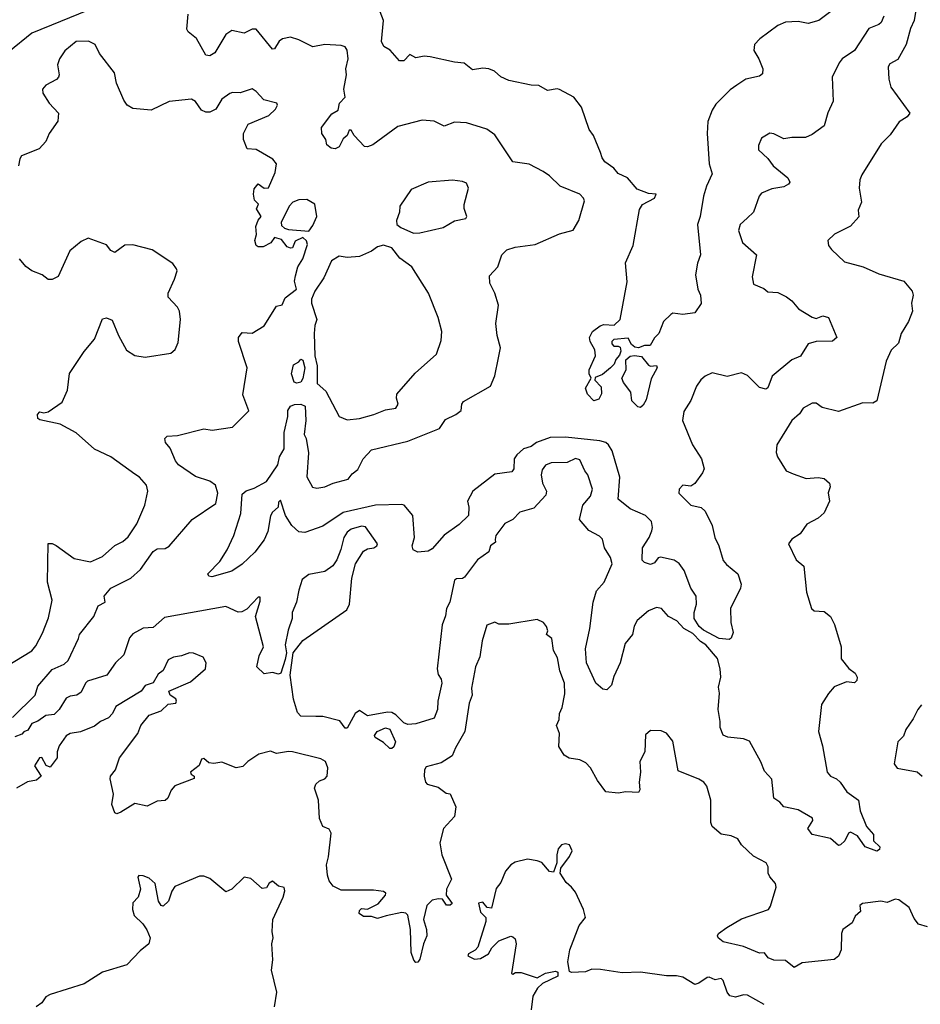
# Model space of a CAD drawing. Extents: x 1690054 to 1842981, y 782881 to 914114.
# Tile 360 of 656: x 1757845 to 1762300, y 843745 to 848618. Entities that reach past the tile are written whole.
import ezdxf

# ---------------------------------------------------------------- set-up
doc = ezdxf.new("R2010")
doc.units = 0

msp = doc.modelspace()

# ---------------------------------------------------------------- linework, layer by layer
at = {"layer": '0CON10XD'}
for points in [[(1761965, 848741.5), (1761797.5, 848615), (1761745, 848598.8), (1761695, 848609.2), (1761633.7, 848606.3), (1761595, 848589.4), (1761505.7, 848524.3), (1761480, 848495), (1761476, 848466), (1761501.1, 848425), (1761520, 848375), (1761519.5, 848350.5), (1761505, 848338.8), (1761436.3, 848323.7), (1761392, 848295), (1761359.2, 848270.8), (1761288.9, 848201.1), (1761269.7, 848170.3), (1761249.2, 848115), (1761245.9, 848055.9), (1761255.8, 847905), (1761270, 847855), (1761242.5, 847795), (1761227.5, 847745), (1761211.1, 847645), (1761198.2, 847605), (1761212.5, 847455), (1761197.1, 847412.9), (1761187.8, 847355), (1761199.2, 847285), (1761212.5, 847255), (1761215.8, 847214.2), (1761185, 847167.5), (1761125, 847158.8), (1761075, 847166.7), (1761065, 847160), (1761030, 847125), (1761005.8, 847065), (1760985.5, 847044.5), (1760963.3, 847006.7), (1760935.8, 847005.8), (1760905, 846994), (1760886.9, 846996.9), (1760871.1, 847011.1), (1760855, 847042.5), (1760784, 847036), (1760773.3, 847025), (1760773.6, 847013.6), (1760783, 847003), (1760805, 847003.3), (1760815, 846997.5), (1760818.3, 846978.3), (1760812, 846958), (1760793.9, 846936.1), (1760786.1, 846913.9), (1760767.5, 846895), (1760728.3, 846861.7), (1760691.7, 846848.3), (1760690, 846835), (1760721.7, 846801.7), (1760723, 846767), (1760709.5, 846740.5), (1760685, 846732.5), (1760653.8, 846765), (1760643.8, 846795), (1760672.5, 846845), (1760662.5, 846865), (1760662.5, 846885), (1760692.5, 846955), (1760690, 846985), (1760666.7, 847025), (1760663.8, 847045), (1760677.5, 847075), (1760716.4, 847103.6), (1760735, 847110), (1760785, 847106.2), (1760815.7, 847134.3), (1760849.7, 847320.3), (1760841.2, 847415), (1760879.1, 847500.9), (1760910.3, 847679.7), (1760925.9, 847704.1), (1760985, 847734.3), (1760992.5, 847755), (1760955, 847758.8), (1760899.5, 847779.5), (1760851.2, 847835), (1760805, 847857.5), (1760784.2, 847884.2), (1760740, 847915), (1760725.7, 847935), (1760718.3, 847961.7), (1760682.4, 848045), (1760662.5, 848075), (1760623.1, 848185), (1760585.5, 848235.5), (1760515, 848272.5), (1760504.2, 848275.8), (1760455, 848267.5), (1760412.7, 848292.7), (1760375, 848294.3), (1760265, 848317.8), (1760225, 848335.6), (1760194.1, 848364.1), (1760165, 848374.7), (1760135, 848378.7), (1760085, 848370.6), (1760042.7, 848402.7), (1759995, 848407.7), (1759875.2, 848435.2), (1759845, 848437.3), (1759805, 848430), (1759775, 848446), (1759745, 848414), (1759724.2, 848414.2), (1759677.6, 848467.6), (1759646.1, 848486.1), (1759635, 848510), (1759644.3, 848615), (1759619, 848679)], [(1758233.8, 848685), (1757905, 848551.8), (1757791.4, 848458.6)], [(1760400.7, 846525), (1760375, 846506), (1760337.1, 846495), (1760303.8, 846465), (1760290.7, 846445), (1760288.5, 846395), (1760279.1, 846380.9), (1760195, 846368.7), (1760086.9, 846285), (1760060.4, 846235), (1760067.3, 846205), (1760064.2, 846165), (1760019.2, 846120.8), (1759945, 846067.5), (1759885, 845999.2), (1759865, 845988.1), (1759815, 845983), (1759791.1, 845995), (1759785.9, 846015), (1759798.2, 846055), (1759790, 846165), (1759746.2, 846215), (1759735, 846218.8), (1759605, 846215.7), (1759445, 846179), (1759345, 846111.2), (1759255, 846080.6), (1759225, 846084.2), (1759190.8, 846115), (1759160, 846165), (1759135, 846240), (1759125, 846230), (1759123.3, 846205), (1759095, 846181.2), (1759085, 846163.3), (1759073, 846085), (1759055, 846044.5), (1759007.4, 845982.6), (1758945, 845923.8), (1758895, 845888.9), (1758795, 845861.5), (1758780, 845865), (1758775.8, 845875), (1758835, 845937.5), (1758871.9, 845995), (1758904.5, 846065.5), (1758938.2, 846175), (1758945, 846270), (1758965, 846286.7), (1759005, 846300), (1759065, 846332.5), (1759121.2, 846415), (1759130, 846455), (1759152.5, 846495), (1759153.5, 846575), (1759171.6, 846655), (1759171, 846685), (1759183.7, 846706.3), (1759205, 846714.7), (1759235.2, 846715.2), (1759256.9, 846705), (1759260.2, 846635), (1759251.5, 846565), (1759262.2, 846545), (1759272.9, 846475), (1759265.8, 846355.8), (1759294.1, 846304.1), (1759315, 846299.4), (1759355, 846306.4), (1759395.4, 846324.6), (1759470.3, 846345), (1759489.3, 846370.7), (1759517.8, 846392.2), (1759544.7, 846445.3), (1759585, 846490), (1759765, 846531.8), (1759921.2, 846595), (1759950.9, 846639.1), (1760002.9, 846665), (1760028, 846685), (1760032, 846715), (1760040.9, 846729.1), (1760174, 846805), (1760196, 846855), (1760214, 846945), (1760222.5, 846995), (1760206.7, 847055), (1760200.6, 847115), (1760212.5, 847205), (1760195.8, 847265), (1760170.8, 847315), (1760169.3, 847350.7), (1760210, 847395), (1760230, 847455), (1760255, 847478.9), (1760295, 847492.2), (1760395, 847505.8), (1760515, 847558.5), (1760583.3, 847576.7), (1760610, 847625), (1760638.3, 847721.7), (1760634.3, 847735), (1760616, 847755), (1760518.8, 847795), (1760466.4, 847846.4), (1760435, 847867.5), (1760365, 847903.8), (1760285, 847914.3), (1760195, 848048), (1760156.4, 848076.4), (1760055, 848108.1), (1759995, 848110.6), (1759945, 848091.5), (1759895, 848115.7), (1759835, 848121.4), (1759715, 848090), (1759591.7, 847998.3), (1759565, 847988.6), (1759550.3, 847990.3), (1759499.2, 848045), (1759485, 848072), (1759475, 848071.2), (1759464.4, 848045.6), (1759445, 848029.4), (1759425, 847989.2), (1759405, 847978.6), (1759385, 847983.1), (1759365, 847998.8), (1759360, 848025), (1759339, 848055), (1759337.1, 848085), (1759388.3, 848151.7), (1759419.8, 848170.2), (1759427.4, 848205), (1759455.6, 848235), (1759449, 848275), (1759461.5, 848345), (1759457.7, 848375), (1759469.8, 848425), (1759465, 848467.1), (1759455, 848483.3), (1759435, 848490.5), (1759355, 848495.6), (1759294.5, 848484.5), (1759225, 848518.6), (1759185, 848531.4), (1759145.6, 848524.4), (1759128.3, 848511.7), (1759105.7, 848474.3), (1759095, 848472.5), (1759015, 848572), (1758995, 848572), (1758955, 848552.5), (1758895, 848564.3), (1758865, 848544.3), (1758810.9, 848455), (1758785, 848440), (1758765, 848442.9), (1758719.2, 848525), (1758677.9, 848557.9), (1758672.2, 848572.2), (1758678.8, 848645)], [(1762279.4, 848675), (1762269.4, 848615), (1762250.8, 848575), (1762230, 848495), (1762187.9, 848422.1), (1762149.5, 848400.5), (1762141.2, 848385), (1762143.9, 848323.9), (1762154.1, 848284.1), (1762247.5, 848155), (1762235, 848137.5), (1762195, 848113.3), (1762151.3, 848048.7), (1762106.6, 848003.4), (1762009.7, 847850.3), (1762000, 847825), (1761997.5, 847785), (1762009.2, 847715), (1761993.1, 847675), (1761995, 847642.5), (1761955, 847596.2), (1761875, 847556.2), (1761842.5, 847525), (1761845, 847500), (1761860.8, 847480.8), (1761925, 847420), (1762017.5, 847395), (1762095, 847360.8), (1762218.8, 847325), (1762258.8, 847275), (1762263.8, 847255), (1762256.2, 847215), (1762261.2, 847175), (1762242, 847125), (1762204.6, 847065.4), (1762192.1, 847017.9), (1762155, 846982), (1762131.4, 846928.6), (1762085, 846732), (1762065, 846721.2), (1762015, 846722), (1761895, 846678.8), (1761815, 846698.8), (1761785, 846720), (1761765, 846720), (1761720, 846695), (1761701.7, 846668.3), (1761663.8, 846635), (1761590, 846515), (1761586.4, 846476.4), (1761594.1, 846454.1), (1761636.7, 846385), (1761670.8, 846370.8)], [(1762118.7, 848635), (1762106.1, 848603.9), (1762095, 848593.8), (1762045.6, 848575), (1761974, 848466), (1761913.5, 848425), (1761898.8, 848405), (1761864.3, 848334.3), (1761868.6, 848215), (1761843, 848157), (1761825, 848093.3), (1761765, 848050), (1761732.5, 848035), (1761665, 848035.6), (1761625, 848029.2), (1761575, 848053.8), (1761555, 848056), (1761515, 848032.5), (1761498.8, 847995), (1761498.8, 847975), (1761545, 847931.2), (1761572.5, 847895), (1761644.3, 847835), (1761654, 847815), (1761648, 847805), (1761625, 847791.8), (1761565, 847780.5), (1761515, 847759.2), (1761502.9, 847745), (1761474.2, 847665), (1761443.3, 847636.7), (1761409.4, 847605), (1761400, 847575), (1761420.9, 847515), (1761488.9, 847455), (1761468.8, 847345), (1761475, 847310), (1761525, 847288.2), (1761545, 847270.8), (1761595, 847267.9), (1761637.5, 847247.5), (1761665, 847226.2), (1761697.7, 847187.7), (1761765, 847146.7), (1761785, 847140), (1761817.8, 847152.2), (1761846, 847145), (1761887.5, 847045), (1761865, 847027.1), (1761784.4, 847025.6), (1761745, 847014), (1761706.7, 846953.3), (1761664.3, 846935.7), (1761566.5, 846853.5), (1761545, 846796.7), (1761535, 846789.2), (1761505, 846798.6), (1761445, 846857.1), (1761415, 846870), (1761345, 846852.5), (1761269.7, 846870.3), (1761235.5, 846854.5), (1761214.6, 846835.4), (1761191.9, 846805), (1761165, 846733.3), (1761130.6, 846679.4), (1761122.9, 846635), (1761173.5, 846515), (1761217.5, 846445), (1761230, 846395), (1761222.5, 846375), (1761185, 846323.3), (1761165, 846310), (1761125, 846314.3), (1761107.5, 846295), (1761105.6, 846275), (1761164.3, 846215), (1761215, 846204.6), (1761235.7, 846185.7), (1761270.6, 846115), (1761282.6, 846055), (1761303.6, 846015), (1761325, 845942.5), (1761341.3, 845921.3), (1761397.5, 845875), (1761413.9, 845825), (1761409.6, 845805), (1761361.4, 845705), (1761361.8, 845635), (1761374.7, 845585), (1761365, 845557.8), (1761355, 845550.9), (1761305, 845556.2), (1761227.2, 845597.2), (1761205.2, 845615), (1761181.8, 845655), (1761180.4, 845685), (1761193.2, 845725), (1761191.1, 845765), (1761164.6, 845805), (1761132.5, 845892.5), (1761107.1, 845927.1), (1761082.9, 845942.9), (1761015, 845958.1), (1761003.8, 845955), (1760985, 845930.6), (1760965, 845921.4), (1760935, 845932.2), (1760923.6, 845943.6), (1760925.9, 846005), (1760958.5, 846055), (1760972, 846088), (1760975.5, 846105), (1760970, 846135), (1760940, 846165), (1760865, 846198.2), (1760805.3, 846245), (1760814.2, 846355), (1760775.9, 846485), (1760757.9, 846515), (1760745, 846525.8), (1760715, 846534.5), (1760545, 846552.4), (1760469, 846551), (1760400.7, 846525)], [(1757809.5, 845165), (1757920.8, 845275), (1757935, 845320), (1758005, 845402.5), (1758065, 845428.5), (1758085, 845446.9), (1758135.3, 845555), (1758141.3, 845575), (1758211.8, 845665), (1758233.2, 845716.8), (1758267.5, 845735), (1758263.3, 845765), (1758295.8, 845805), (1758394.5, 845855), (1758442.7, 845897.3), (1758505, 845987.1), (1758525, 845999.2), (1758565, 846001.4), (1758585, 846012), (1758697.5, 846145), (1758815, 846223.3), (1758824.3, 846275), (1758812.9, 846315), (1758785, 846334.4), (1758715, 846356.9), (1758631.1, 846415), (1758616.4, 846435), (1758588.5, 846498.5), (1758566.7, 846525), (1758562.5, 846545), (1758573.6, 846556.4), (1758625, 846560), (1758755, 846593.5), (1758796.9, 846586.9), (1758897.9, 846602.1), (1758977.7, 846682.3), (1758948.8, 846761.2), (1758970, 846895), (1758926.7, 847025), (1758927.5, 847045), (1758945, 847070), (1758995, 847067.5), (1759055, 847102.5), (1759115, 847200), (1759143, 847207), (1759158.5, 847241.5), (1759214.4, 847285), (1759204.7, 847325), (1759208.5, 847351.5), (1759221.5, 847395), (1759245, 847434.2), (1759267.9, 847505), (1759264.4, 847524.4), (1759245, 847541.2), (1759208.3, 847521.7), (1759195, 847490), (1759185, 847487.5), (1759167.5, 847495), (1759140.7, 847530.7), (1759105, 847540), (1759086.4, 847513.6), (1759050, 847495), (1759025, 847494), (1759015, 847501.2), (1759007.5, 847525), (1759016, 847555), (1759013.5, 847595), (1759024.3, 847625.7), (1759039.2, 847645), (1759017, 847683), (1759026.7, 847705), (1759005.8, 847725.8), (1759000.9, 847755), (1759005, 847781.2), (1759025, 847806.2), (1759055, 847784), (1759075, 847786.2), (1759107.9, 847862.1), (1759114.6, 847905), (1759097.7, 847927.7), (1759015, 847976.2), (1758969.4, 847979.4), (1758951.8, 848025), (1758952.8, 848055), (1758975, 848101.3), (1759078, 848145), (1759110, 848175), (1759120, 848195), (1759116.7, 848205), (1759052.4, 848222.4), (1759015, 848263.3), (1758995, 848275.6), (1758935, 848255.6), (1758898.3, 848258.3), (1758885, 848253.3), (1758845.4, 848225), (1758815, 848175.7), (1758785, 848160.6), (1758765, 848160.6), (1758745, 848170.9), (1758715, 848214.2), (1758695, 848225.8), (1758585, 848212.9), (1758495, 848171.4), (1758405, 848178.8), (1758376, 848196), (1758359.3, 848219.3), (1758323.8, 848305), (1758314, 848355), (1758240.4, 848450.4), (1758217.8, 848495), (1758185, 848512.8), (1758125, 848510.8), (1758068, 848465), (1758041.2, 848425), (1758032.5, 848395), (1758040.8, 848345), (1758036.8, 848333.2), (1758027.3, 848322.7), (1757973.8, 848295), (1757957.5, 848275), (1757960, 848255), (1757991.1, 848205), (1758036.7, 848155), (1758033.6, 848116.4), (1757990, 848055), (1757973.8, 848015), (1757941.2, 847978.8), (1757853.8, 847945), (1757845, 847930), (1757838.8, 847895)], [(1759792.4, 847562.4), (1759825, 847563.1), (1759939.3, 847590.7), (1759995, 847622.9), (1760052.5, 847635), (1760056.7, 847645), (1760043.9, 847683.9), (1760043.9, 847703.9), (1760065.7, 847785), (1760055, 847808.8), (1760035, 847817.5), (1759985, 847824), (1759865, 847814), (1759781.3, 847778.7), (1759725.8, 847695), (1759724.2, 847665), (1759709.2, 847625), (1759710, 847605), (1759729.4, 847589.4), (1759792.4, 847562.4)], [(1759275, 847572.5), (1759295, 847600), (1759314.4, 847645), (1759305.6, 847705), (1759265, 847728.4), (1759225, 847727), (1759196.5, 847715), (1759177.3, 847695), (1759138.8, 847615), (1759139.3, 847599.3), (1759155, 847586.2), (1759175, 847580), (1759275, 847572.5)], [(1757735, 845392.5), (1757905, 845495.5), (1757925, 845520), (1757957.2, 845582.8), (1757987.4, 845657.4), (1758005.5, 845745), (1757982.5, 845835), (1757985, 846026.7), (1758005, 846026.2), (1758025, 846015.7), (1758115, 845950.9), (1758195, 845934.4), (1758255, 845961.5), (1758315, 846015.5), (1758355, 846036.5), (1758381.1, 846058.9), (1758425, 846122.5), (1758464.6, 846215), (1758479.6, 846285), (1758471.9, 846315), (1758437.1, 846355), (1758415, 846368.8), (1758295, 846454.4), (1758215, 846493.5), (1758125, 846573.5), (1758045, 846615.8), (1757945, 846637.5), (1757934, 846645), (1757932.5, 846665), (1757945, 846678), (1757965, 846672.9), (1757985, 846678.1), (1758055.6, 846725), (1758080.9, 846785), (1758092.1, 846867.9), (1758164.4, 846975.6), (1758215, 847036.7), (1758255, 847137.5), (1758275, 847143.3), (1758301.7, 847131.7), (1758332.9, 847055), (1758373.4, 846983.4), (1758415, 846957.1), (1758465, 846948.8), (1758592.3, 846967.7), (1758614.3, 846985.7), (1758628.9, 847021.1), (1758640, 847135), (1758635.7, 847175), (1758626.2, 847196.2), (1758578.8, 847245), (1758578.8, 847265), (1758610, 847335), (1758623.3, 847375), (1758621.2, 847385), (1758602.3, 847412.3), (1758499.5, 847479.5), (1758405, 847503.3), (1758365, 847502.5), (1758315, 847466.7), (1758296.1, 847476.1), (1758273.6, 847503.6), (1758183.6, 847536.4), (1758149.5, 847520.5), (1758092.5, 847475), (1758035, 847347.5), (1758005, 847332.5), (1757985, 847332.5), (1757955.8, 847355.8), (1757905.8, 847375.8), (1757875, 847397.5), (1757844.1, 847434.1)], [(1759465, 846638.6), (1759525, 846644.5), (1759596.4, 846663.6), (1759655, 846687.3), (1759706, 846695), (1759717.5, 846715), (1759708, 846745), (1759711.2, 846765), (1759801.7, 846868.3), (1759906.4, 846963.6), (1759929.1, 847030.9), (1759932.5, 847075), (1759915.7, 847145), (1759866.7, 847265), (1759785, 847396), (1759725, 847438), (1759685, 847490), (1759645, 847502.5), (1759615, 847493.8), (1759585, 847472.5), (1759525, 847445.6), (1759465, 847441.1), (1759425, 847447.3), (1759387.1, 847425), (1759349.9, 847340.1), (1759305.2, 847275), (1759289, 847235), (1759288.3, 847215), (1759314.8, 847135), (1759304.1, 847105), (1759301.6, 847065), (1759304.8, 846955), (1759316.2, 846905), (1759317, 846817), (1759359.5, 846779.5), (1759425, 846654.2), (1759465, 846638.6)], [(1759215, 846819.2), (1759201.9, 846825), (1759189.6, 846865), (1759199.5, 846910.5), (1759225.4, 846924.6), (1759235, 846937.5), (1759245, 846933.3), (1759256.1, 846895), (1759245, 846842.9), (1759235, 846824), (1759215, 846819.2)], [(1760915, 846699.7), (1760903.1, 846703.1), (1760872.2, 846732.2), (1760868.1, 846775), (1760832.4, 846822.4), (1760823.3, 846845), (1760844, 846885), (1760843.3, 846935), (1760865, 846952.5), (1760886.4, 846956.4), (1760920.8, 846950.8), (1760955, 846908.8), (1760965, 846903.3), (1760995, 846907.5), (1760998.8, 846895), (1760968.6, 846841.4), (1760943.7, 846736.3), (1760929.2, 846710.8), (1760915, 846699.7)], [(1761670.8, 846370.8), (1761735, 846348), (1761795, 846352), (1761825, 846348), (1761851.2, 846325), (1761853.6, 846306.4), (1761844, 846276), (1761850.4, 846235), (1761825, 846178), (1761795, 846151.9), (1761738.8, 846121.2), (1761705, 846073.3), (1761665, 846047.5), (1761647.5, 846025), (1761685.9, 845945.9), (1761723.9, 845913.9), (1761737.5, 845785), (1761760.8, 845705), (1761775, 845692.5), (1761825, 845689.2), (1761856.2, 845665), (1761875.7, 845625.7), (1761908.8, 845515), (1761907.5, 845455), (1761946.7, 845406.7), (1761977.5, 845385), (1761988, 845365), (1761985, 845347.5), (1761975, 845336.2), (1761935, 845341.2), (1761873.9, 845316.1), (1761845.7, 845284.3), (1761810.7, 845229.3), (1761796.7, 845095), (1761815.4, 845025), (1761838.6, 844895), (1761855, 844873.8), (1761885, 844862), (1761904, 844845), (1761936.6, 844796.6), (1761994, 844755), (1762002.7, 844702.7), (1762033.3, 844625), (1762067.5, 844585), (1762067.5, 844555), (1762098.8, 844525), (1762098.3, 844511.7), (1762085, 844502.5), (1762027.5, 844525), (1761989.3, 844579.3), (1761955, 844597.5), (1761945, 844592.5), (1761926.2, 844555), (1761905.6, 844534.4), (1761895, 844532), (1761856, 844566), (1761765.4, 844585.4), (1761743.8, 844615), (1761768.8, 844655), (1761767, 844667), (1761695, 844707.7), (1761625, 844722.5), (1761605, 844746.4), (1761575.8, 844765), (1761565, 844860), (1761528.5, 844898.5), (1761510.8, 844945), (1761455, 845048), (1761425, 845060), (1761348, 845068), (1761325, 845077.5), (1761309.2, 845115), (1761310.4, 845145), (1761300.3, 845205), (1761306.9, 845285), (1761301.1, 845315), (1761312.5, 845365), (1761310.2, 845405), (1761296.1, 845456.1), (1761239.6, 845525), (1761211.7, 845541.7), (1761175, 845581.3), (1761130, 845605), (1761095, 845642.9), (1761054.2, 845665), (1761018.8, 845705), (1760995, 845708.6), (1760955, 845692.9), (1760898.9, 845645), (1760885, 845616), (1760875.7, 845575), (1760839.2, 845530.8), (1760815.9, 845435), (1760783.1, 845366.9), (1760771.7, 845325), (1760748.9, 845301.1), (1760728.7, 845305), (1760695, 845334.7), (1760648.8, 845435), (1760643.2, 845505), (1760664.7, 845605.3), (1760681.9, 845735), (1760698.7, 845791.3), (1760735.8, 845835), (1760775.3, 845925.3), (1760767, 845957), (1760737.5, 846005), (1760727.2, 846047.2), (1760712.6, 846062.6), (1760660.5, 846090.5), (1760613.3, 846145), (1760630, 846215), (1760669, 846261), (1760678.8, 846295), (1760655.6, 846365), (1760640, 846385), (1760615, 846440.8), (1760595, 846446.7), (1760553.1, 846426.9), (1760474.1, 846425.9), (1760445, 846414.3), (1760428.9, 846391.1), (1760424.5, 846365), (1760430.9, 846325), (1760450, 846285), (1760448, 846265), (1760388.7, 846201.3), (1760319.4, 846180.6), (1760285, 846145.5), (1760244.5, 846125.5), (1760200.6, 846065), (1760197.1, 846045), (1760198, 846032), (1760174.4, 846015), (1760165.6, 845985), (1760109.2, 845945), (1760045, 845860), (1760035, 845853.1), (1760005, 845851.4), (1759995, 845843.8), (1759971.8, 845735), (1759956.8, 845705), (1759951.3, 845668.7), (1759933.9, 845623.9), (1759910.3, 845405), (1759915, 845376.9), (1759929.2, 845355), (1759933.3, 845335), (1759912.6, 845245), (1759911.6, 845205), (1759895, 845160.9), (1759805, 845132.7), (1759765, 845130), (1759745, 845138.5), (1759705, 845178.5), (1759685, 845189.2), (1759665, 845191.5), (1759565, 845173.3), (1759525, 845199.4), (1759505, 845184), (1759465, 845112.5), (1759455, 845112.5), (1759428, 845148), (1759345, 845169.5), (1759309.1, 845169.1), (1759235, 845172.1), (1759219.5, 845189.5), (1759200, 845255), (1759182.9, 845375), (1759197.5, 845485), (1759244.8, 845545.2), (1759462.5, 845697.5), (1759476.3, 845725), (1759488, 845855), (1759506.1, 845925), (1759545, 845988.1), (1759565, 845999.4), (1759596.7, 846005), (1759611.2, 846015), (1759614, 846025), (1759555, 846108), (1759535, 846112.5), (1759485, 846097.3), (1759465, 846082.2), (1759447.5, 846055), (1759433, 845997), (1759413.1, 845945), (1759394.6, 845915.4), (1759355, 845887.8), (1759275, 845873.1), (1759242.9, 845847.1), (1759225.2, 845794.8), (1759214.7, 845735), (1759192.2, 845685), (1759192, 845655), (1759173, 845597), (1759158.9, 845525), (1759164.6, 845485.4), (1759158.3, 845451.7), (1759136.2, 845385), (1759125, 845378.8), (1759095, 845386.7), (1759055, 845381.2), (1759017.5, 845415), (1759029.2, 845469.2), (1759050.8, 845515), (1759010.6, 845665), (1759035, 845740), (1759035, 845760), (1759025, 845760), (1758968.3, 845701.7), (1758943, 845687), (1758925, 845685.7), (1758865, 845713.8), (1758560.7, 845659.3), (1758505, 845609.4), (1758455, 845607.5), (1758405, 845578.9), (1758388.3, 845558.3), (1758360.2, 845475), (1758319.6, 845435), (1758276, 845375), (1758181.1, 845345), (1758170.6, 845335), (1758149.7, 845290.3), (1758127.5, 845275), (1758095, 845270.8), (1758075, 845261.2), (1758040.6, 845205), (1758015, 845179.2), (1757975, 845174.5), (1757935, 845146.5), (1757904.7, 845135.3), (1757885, 845101.9), (1757865.7, 845094.3), (1757855, 845081.9), (1757820.7, 845069.3)], [(1762335, 844129.5), (1762291.3, 844141.3), (1762270.1, 844170.1), (1762245, 844224.2), (1762192.7, 844262.7), (1762175, 844265.8), (1762135, 844250), (1762105, 844256.4), (1762013.3, 844245), (1762001.2, 844235), (1762003.3, 844205), (1761978.1, 844181.9), (1761962, 844148), (1761916.7, 844115), (1761910, 844095), (1761908.8, 844015), (1761895.9, 843984.1), (1761873, 843967), (1761715, 843950.3), (1761675, 843926.9), (1761632.8, 843962.8), (1761574.4, 843964.4), (1761547.5, 843975), (1761529.5, 843999.5), (1761505, 843998.9), (1761425, 844031.5), (1761325, 844054.2), (1761300, 844075), (1761296.2, 844085), (1761301.2, 844095), (1761342, 844125), (1761415, 844168.5), (1761548.8, 844215), (1761558.8, 844231.2), (1761586.2, 844325), (1761583.6, 844343.6), (1761556.1, 844376.1), (1761546.7, 844395), (1761546.7, 844425), (1761536.7, 844445), (1761475, 844479.2), (1761416, 844535), (1761396.7, 844565), (1761365, 844579.5), (1761315, 844586.7), (1761270.5, 844625), (1761263.8, 844645), (1761263.3, 844755), (1761244.5, 844824.5), (1761229.2, 844845), (1761205, 844860), (1761101.5, 844901.5), (1761075, 845047.5), (1761045, 845087.5), (1761018.3, 845098.3), (1760965, 845101.2), (1760940.5, 845079.5), (1760937.5, 844995), (1760912.8, 844947.2), (1760916.4, 844895), (1760908.4, 844845), (1760912.9, 844807.1), (1760905, 844794.2), (1760842.9, 844797.1), (1760805, 844791.1), (1760745, 844796.7), (1760702.9, 844852.9), (1760668.9, 844915), (1760645, 844940.4), (1760615, 844954.6), (1760563.6, 844963.6), (1760538.8, 844978.8), (1760512, 845022), (1760514.4, 845085), (1760500.8, 845125), (1760514, 845155), (1760515.7, 845185), (1760528.1, 845215), (1760541.7, 845281.7), (1760540, 845335), (1760517.5, 845395), (1760505, 845460), (1760485.8, 845495.8), (1760476.7, 845555), (1760450, 845575), (1760456.7, 845593.3), (1760451.2, 845615), (1760435.7, 845635.7), (1760405, 845650), (1760265, 845627.5), (1760215, 845627.5), (1760195, 845636.7), (1760155, 845622.5), (1760132, 845545), (1760121.2, 845465), (1760099.1, 845415), (1760080.2, 845309.8), (1760082.7, 845275), (1760068.5, 845235), (1760047.6, 845095), (1760000, 845015), (1759984.6, 844975.4), (1759929.7, 844940.3), (1759855, 844920.8), (1759846.7, 844905), (1759845.5, 844874.5), (1759851.5, 844845), (1759860.6, 844835), (1759915, 844819.2), (1759955, 844790), (1759975, 844787.5), (1760002.7, 844722.7), (1759996.2, 844675), (1759941.5, 844615), (1759923.8, 844545), (1759932.3, 844485), (1759981.2, 844365), (1759955.6, 844315), (1759953.8, 844285), (1759984.4, 844245), (1759975, 844235.6), (1759955.6, 844235.6), (1759935.9, 844265.9), (1759917.1, 844267.1), (1759885, 844260), (1759859.6, 844235), (1759841.7, 844165), (1759858, 844115), (1759859, 844085), (1759842.7, 844045), (1759825, 843968.8), (1759815, 843954.2), (1759805, 843952), (1759793.8, 843963.8), (1759781.4, 844001.4), (1759777.4, 844115), (1759765, 844187.1), (1759755, 844197.1), (1759735, 844200.4), (1759656.9, 844183.1), (1759615, 844170.4), (1759585, 844179.2), (1759545, 844179.2), (1759523.3, 844195), (1759525, 844210), (1759535, 844220), (1759565, 844216.7), (1759618.2, 844241.8), (1759654.2, 844285), (1759655.8, 844295), (1759645, 844304.2), (1759595, 844310.4), (1759435, 844309.6), (1759395, 844330), (1759376.3, 844356.3), (1759367.2, 844385), (1759362.7, 844435), (1759372.9, 844475), (1759385, 844592.5), (1759375, 844612.5), (1759344.6, 844624.6), (1759327.9, 844665), (1759322.9, 844755), (1759302.5, 844815), (1759309.2, 844835), (1759328.3, 844851.7), (1759355, 844861.8), (1759365.8, 844875), (1759368.4, 844915), (1759357.2, 844947.2), (1759335, 844959.5), (1759194.4, 844994.4), (1759175, 844996.9), (1759115.9, 844985.9), (1759085, 844998.1), (1759027.3, 844982.7), (1758973.2, 844946.8), (1758948.5, 844921.5), (1758915, 844915.6), (1758845, 844944), (1758805, 844937.5), (1758780.6, 844940.6), (1758755, 844962), (1758745, 844958), (1758732.9, 844927.1), (1758690, 844895), (1758692.5, 844885), (1758707.5, 844875), (1758707.7, 844862.3), (1758613, 844827), (1758593.5, 844805), (1758578, 844765), (1758565, 844753.8), (1758525, 844750), (1758475, 844726.2), (1758415, 844739.2), (1758345, 844696), (1758325, 844688.8), (1758315, 844693.3), (1758300.8, 844735), (1758308.9, 844785), (1758291.7, 844861.7), (1758294.2, 844875), (1758319.6, 844905), (1758338.5, 844965), (1758428.9, 845085), (1758444.5, 845125), (1758485, 845176.7), (1758545, 845197.5), (1758578.6, 845231.4), (1758616.9, 845235), (1758621.1, 845245), (1758617.1, 845257.1), (1758590, 845275), (1758582.5, 845295), (1758689.4, 845340.6), (1758764.2, 845405.8), (1758768, 845435), (1758752.7, 845462.7), (1758705, 845482.5), (1758685, 845484.4), (1758645, 845470), (1758605, 845464), (1758579.7, 845450.3), (1758555, 845397.5), (1758530.5, 845379.5), (1758505, 845336.7), (1758466.4, 845323.6), (1758445.6, 845294.4), (1758320.6, 845219.4), (1758304.5, 845185), (1758285, 845163.5), (1758245, 845144.4), (1758215, 845121.2), (1758145, 845094), (1758094, 845085), (1758075, 845073.3), (1758040.7, 845025), (1758030.8, 844995), (1758030.7, 844965), (1757995, 844918.6), (1757976.5, 844926.5), (1757955, 844967.1), (1757942.5, 844965), (1757918, 844925), (1757951.4, 844875), (1757928.9, 844855), (1757883.8, 844846.2), (1757829.4, 844815)], [(1762305, 845227.1), (1762287.1, 845205), (1762265, 845158), (1762228.6, 845105), (1762217.4, 845072.6), (1762188.8, 845045), (1762170, 844935), (1762185, 844914), (1762285, 844895.7), (1762308.8, 844875)], [(1759685, 845010.8), (1759675, 845012), (1759645, 845041.2), (1759602.5, 845065), (1759600, 845075), (1759612.5, 845095), (1759655, 845113.3), (1759675, 845106.7), (1759704.4, 845045), (1759695, 845020), (1759685, 845010.8)], [(1761527.2, 843745), (1761445, 843790), (1761425, 843791.8), (1761385, 843780), (1761356.8, 843786.8), (1761344.6, 843804.6), (1761325, 843863.3), (1761315, 843872.5), (1761285, 843866.7), (1761255, 843880), (1761245, 843878.8), (1761205, 843850), (1761185, 843843.8), (1761125, 843878.9), (1761093.6, 843886.4), (1761045, 843886.5), (1760915, 843904.5), (1760825, 843901.2), (1760718, 843918), (1760675, 843918.8), (1760643.6, 843906.4), (1760575, 843903.3), (1760565, 843907.5), (1760556.2, 843955), (1760566.5, 844015), (1760612.2, 844135), (1760643.1, 844175), (1760634.3, 844215), (1760595, 844300), (1760574.5, 844324.5), (1760547.7, 844347.7), (1760518.8, 844395), (1760521.7, 844418.3), (1760565, 844476.7), (1760578.1, 844505), (1760565, 844534), (1760545, 844540), (1760525, 844533.8), (1760508.8, 844515), (1760501.2, 844485), (1760502.5, 844445), (1760485, 844400), (1760465, 844402.5), (1760427.5, 844447.5), (1760405, 844456.2), (1760356.4, 844463.6), (1760295, 844448.8), (1760275, 844436.2), (1760248, 844405), (1760225, 844347.5), (1760201.7, 844318.3), (1760179.3, 844220.7), (1760157.5, 844225), (1760135, 844251.2), (1760114.7, 844245.3), (1760125, 844202), (1760150, 844175), (1760150, 844155), (1760111.1, 844028.9), (1760097.2, 844012.8), (1760064.3, 843995), (1760061.2, 843985), (1760095, 843969.4), (1760125, 843971.4), (1760163.3, 843995), (1760180, 844025), (1760215, 844060), (1760275, 844082.9), (1760285, 844080), (1760295, 844068.8), (1760301.2, 844045), (1760277.5, 843897.5), (1760285, 843894.2), (1760297.1, 843902.9), (1760325, 843902.5), (1760405, 843876.2), (1760445, 843900), (1760495, 843910), (1760507.5, 843905), (1760507.5, 843885), (1760431.3, 843848.7), (1760406, 843825), (1760382.5, 843785), (1760375, 843717.5)], [(1758455, 844381.2), (1758435, 844383.3), (1758428.8, 844375), (1758443.3, 844315), (1758431.2, 844275), (1758405, 844247.5), (1758402.9, 844215), (1758411.2, 844185), (1758454.4, 844144.4), (1758474.5, 844114.5), (1758490.8, 844075), (1758483.8, 844045), (1758440.3, 844009.7), (1758375, 843940), (1758255, 843903.8), (1758163.9, 843846.1), (1757995, 843794.3), (1757975, 843782.9), (1757955, 843753.1), (1757926.4, 843733.6)], [(1759105, 843732.5), (1759117.5, 843805), (1759090.5, 843915), (1759097.7, 843965), (1759091.5, 844045), (1759098.7, 844075), (1759093.8, 844105), (1759097.1, 844165), (1759147.5, 844275), (1759156.2, 844306.2), (1759153, 844323), (1759125, 844330), (1759095, 844354), (1759078.8, 844345), (1759065, 844321.2), (1759045, 844318.8), (1758987.6, 844367.6), (1758955.9, 844374.1), (1758895, 844315.8), (1758865, 844302), (1758785, 844368), (1758755, 844378.8), (1758735, 844378.8), (1758612.3, 844327.7), (1758597.5, 844305), (1758580.8, 844255), (1758555, 844231.2), (1758544.3, 844234.3), (1758530.8, 844255), (1758515, 844343.3), (1758485, 844368.8), (1758455, 844381.2)]]:
    msp.add_lwpolyline(points, dxfattribs=at)

doc.saveas('drawing.dxf')
